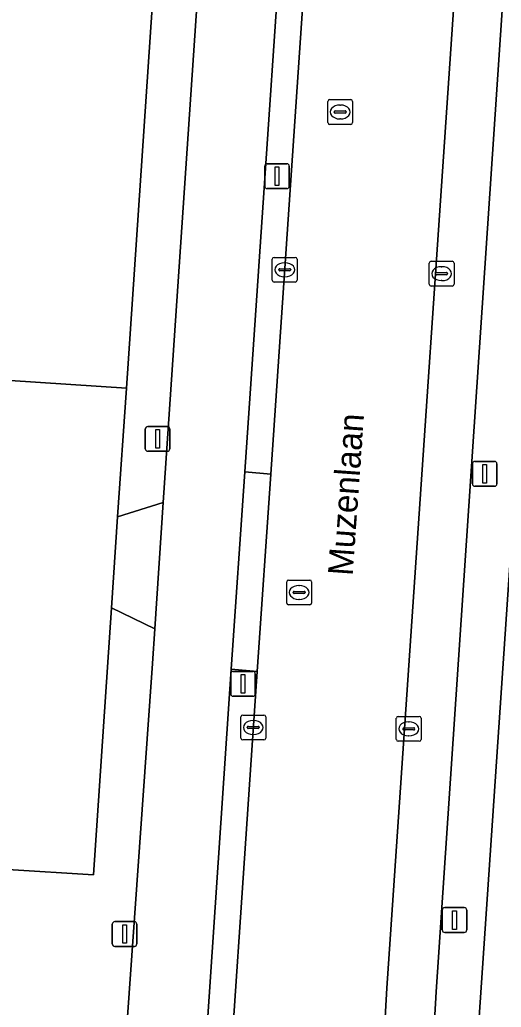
# Model space of a CAD drawing. Extents: x 161848 to 162726, y 385382 to 386521.
# Drawn here: x 161989.78 to 162009.2, y 385462.04 to 385501.84 of the extents above; entities that cross this region are included whole.
import ezdxf

# ---------------------------------------------------------------- set-up
doc = ezdxf.new("R2010")
doc.units = 0
for name, color, linetype in [('IMGEO_Fietspad_gesloten', 7, 'Continuous'), ('IMGEO_Groenvoorziening', 7, 'Continuous'), ('IMGEO_Kolk', 7, 'Continuous'), ('IMGEO_Lichtmast', 7, 'Continuous'), ('IMGEO_Openbare_ruimte_label', 7, 'Continuous'), ('IMGEO_Parkeervlak_open', 7, 'Continuous'), ('IMGEO_Rijbaan_lokaal_open', 7, 'Continuous'), ('IMGEO_Rioolput', 7, 'Continuous'), ('IMGEO_Verkeerseiland_open', 7, 'Continuous'), ('IMGEO_Voetpad_open', 7, 'Continuous')]:
    doc.layers.add(name, color=color, linetype=linetype)

msp = doc.modelspace()

# ---------------------------------------------------------------- linework, layer by layer
at = {"layer": 'IMGEO_Fietspad_gesloten'}
msp.add_lwpolyline([(161996.648, 385450.842), (161996.774, 385452.863), (161998.316, 385475.661), (161998.86, 385483.618), (162001.032, 385515.398), (162002.135, 385531.607), (162004.561, 385567.004), (162005.719, 385583.954), (162006.198, 385591.319), (162006.53, 385596.378), (162006.744, 385599.673), (162007.138, 385605.527), (162003.948, 385605.742), (162003.371, 385597.237), (162002.14, 385579.104), (162001.78, 385573.813), (161998.624, 385527.317), (161998.276, 385522.203), (161995.573, 385482.388), (161995.227, 385477.289), (161995.132, 385475.887), (161992.735, 385441.913), (161992.311, 385435.632)], dxfattribs=at)
at = {"layer": 'IMGEO_Groenvoorziening'}
msp.add_lwpolyline([(162012.004, 385515.889), (162010.031, 385486.872), (162010.886, 385486.823), (162010.76, 385484.131), (162009.85, 385484.211), (162007.414, 385448.376), (162005.771, 385422.427), (162005.023, 385411.442), (162005.334, 385404.615), (162006.907, 385403.783)], dxfattribs=at)
at = {"layer": 'IMGEO_Kolk'}
for p, q in [((161999.97, 385491.337), (161999.97, 385492.189)), ((162000.045, 385492.263), (162000.897, 385492.263)), ((162000.971, 385492.189), (162000.971, 385491.337)), ((162000.272, 385491.806), (162000.67, 385491.806)), ((162000.458, 385492.043), (162000.483, 385492.043)), ((162006.299, 385491.18), (162006.299, 385492.032)), ((162006.374, 385492.106), (162007.226, 385492.106)), ((162006.787, 385491.886), (162006.812, 385491.886)), ((162007.3, 385492.032), (162007.3, 385491.18)), ((162000.229, 385491.757), (162000.229, 385491.769)), ((162000.667, 385491.72), (162000.269, 385491.72)), ((162000.481, 385491.483), (162000.456, 385491.483)), ((162000.713, 385491.769), (162000.713, 385491.757)), ((162006.558, 385491.6), (162006.558, 385491.612)), ((162006.996, 385491.563), (162006.598, 385491.563)), ((162006.601, 385491.649), (162006.999, 385491.649)), ((162007.042, 385491.612), (162007.042, 385491.6)), ((162000.897, 385491.263), (162000.045, 385491.263)), ((162007.226, 385491.106), (162006.374, 385491.106)), ((162006.81, 385491.326), (162006.785, 385491.326)), ((161998.703, 385472.887), (161998.703, 385473.739)), ((161998.778, 385473.813), (161999.63, 385473.813)), ((161999.191, 385473.593), (161999.216, 385473.593)), ((161999.704, 385473.739), (161999.704, 385472.887)), ((162004.972, 385472.832), (162004.972, 385473.684)), ((162005.047, 385473.758), (162005.899, 385473.758)), ((162005.46, 385473.538), (162005.485, 385473.538)), ((162005.973, 385473.684), (162005.973, 385472.832)), ((161998.962, 385473.307), (161998.962, 385473.319)), ((161999.4, 385473.27), (161999.002, 385473.27)), ((161999.005, 385473.356), (161999.403, 385473.356)), ((161999.446, 385473.319), (161999.446, 385473.307)), ((162005.231, 385473.252), (162005.231, 385473.264)), ((162005.669, 385473.215), (162005.271, 385473.215)), ((162005.274, 385473.301), (162005.672, 385473.301)), ((162005.715, 385473.264), (162005.715, 385473.252)), ((161999.63, 385472.813), (161998.778, 385472.813)), ((161999.214, 385473.033), (161999.189, 385473.033)), ((162005.899, 385472.758), (162005.047, 385472.758)), ((162005.483, 385472.978), (162005.458, 385472.978))]:
    msp.add_line(p, q, dxfattribs=at)
for points in [[(161999.97, 385491.337), (161999.97, 385492.189)], [(162000.045, 385492.263), (162000.897, 385492.263)], [(162000.971, 385492.189), (162000.971, 385491.337)], [(162006.299, 385491.18), (162006.299, 385492.032)], [(162006.374, 385492.106), (162007.226, 385492.106)], [(162007.3, 385492.032), (162007.3, 385491.18)], [(162000.897, 385491.263), (162000.045, 385491.263)], [(162007.226, 385491.106), (162006.374, 385491.106)], [(161998.703, 385472.887), (161998.703, 385473.739)], [(161998.778, 385473.813), (161999.63, 385473.813)], [(161999.704, 385473.739), (161999.704, 385472.887)], [(162004.972, 385472.832), (162004.972, 385473.684)], [(162005.047, 385473.758), (162005.899, 385473.758)], [(162005.973, 385473.684), (162005.973, 385472.832)], [(161999.63, 385472.813), (161998.778, 385472.813)], [(162005.899, 385472.758), (162005.047, 385472.758)]]:
    msp.add_lwpolyline(points, dxfattribs=at)
for centre, radius, start, end in [((162000.047, 385492.187), 0.0765, 91.552, 178.448), ((162000.047, 385492.187), 0.0765, 91.552, 178.448), ((162000.895, 385492.187), 0.0765, 1.552, 88.448), ((162000.895, 385492.187), 0.0765, 1.552, 88.448), ((162000.269, 385491.766), 0.0403, 85.8775, 175.7526), ((162000.674, 385491.768), 0.0386, 1.7309, 96.639), ((162006.376, 385492.03), 0.0765, 91.552, 178.448), ((162006.376, 385492.03), 0.0765, 91.552, 178.448), ((162007.224, 385492.03), 0.0765, 1.552, 88.448), ((162007.224, 385492.03), 0.0765, 1.552, 88.448), ((162000.266, 385491.756), 0.0366, 178.938, 274.7102), ((162000.67, 385491.763), 0.043, 264.8664, 352.4533), ((162006.598, 385491.609), 0.0403, 85.8775, 175.7526), ((162006.595, 385491.599), 0.0366, 178.938, 274.7102), ((162006.999, 385491.606), 0.043, 264.8664, 352.4533), ((162007.003, 385491.611), 0.0386, 1.7309, 96.639), ((162000.047, 385491.339), 0.0765, 181.552, 268.448), ((162000.047, 385491.339), 0.0765, 181.552, 268.448), ((162000.895, 385491.339), 0.0765, 271.552, 358.448), ((162000.895, 385491.339), 0.0765, 271.552, 358.448), ((162006.376, 385491.182), 0.0765, 181.552, 268.448), ((162006.376, 385491.182), 0.0765, 181.552, 268.448), ((162007.224, 385491.182), 0.0765, 271.552, 358.448), ((162007.224, 385491.182), 0.0765, 271.552, 358.448), ((161998.78, 385473.737), 0.0765, 91.552, 178.448), ((161998.78, 385473.737), 0.0765, 91.552, 178.448), ((161999.628, 385473.737), 0.0765, 1.552, 88.448), ((161999.628, 385473.737), 0.0765, 1.552, 88.448), ((162005.049, 385473.682), 0.0765, 91.552, 178.448), ((162005.049, 385473.682), 0.0765, 91.552, 178.448), ((162005.897, 385473.682), 0.0765, 1.552, 88.448), ((162005.897, 385473.682), 0.0765, 1.552, 88.448), ((161999.002, 385473.316), 0.0403, 85.8775, 175.7526), ((161998.999, 385473.306), 0.0366, 178.938, 274.7102), ((161999.403, 385473.313), 0.043, 264.8664, 352.4533), ((161999.407, 385473.318), 0.0386, 1.7309, 96.639), ((162005.271, 385473.261), 0.0403, 85.8775, 175.7526), ((162005.268, 385473.251), 0.0366, 178.938, 274.7102), ((162005.672, 385473.258), 0.043, 264.8664, 352.4533), ((162005.676, 385473.263), 0.0386, 1.7309, 96.639), ((161998.78, 385472.889), 0.0765, 181.552, 268.448), ((161998.78, 385472.889), 0.0765, 181.552, 268.448), ((161999.628, 385472.889), 0.0765, 271.552, 358.448), ((161999.628, 385472.889), 0.0765, 271.552, 358.448), ((162005.049, 385472.834), 0.0765, 181.552, 268.448), ((162005.049, 385472.834), 0.0765, 181.552, 268.448), ((162005.897, 385472.834), 0.0765, 271.552, 358.448), ((162005.897, 385472.834), 0.0765, 271.552, 358.448)]:
    msp.add_arc(centre, radius, start, end, dxfattribs=at)
for centre, major_axis, ratio, start_param, end_param in [((162000.457, 385491.763), (-0.387, 0.002), 0.722429, 4.712389, 7.853982), ((162000.482, 385491.763), (-0.39, 0.002), 0.717154, 1.570796, 4.712389), ((162006.786, 385491.606), (-0.387, 0.002), 0.722429, 4.712389, 7.853982), ((162006.811, 385491.606), (-0.39, 0.002), 0.717154, 1.570796, 4.712389), ((161999.19, 385473.313), (-0.387, 0.002), 0.722429, 4.712389, 7.853982), ((161999.215, 385473.313), (-0.39, 0.002), 0.717154, 1.570796, 4.712389), ((162005.459, 385473.258), (-0.387, 0.002), 0.722429, 4.712389, 7.853982), ((162005.484, 385473.258), (-0.39, 0.002), 0.717154, 1.570796, 4.712389)]:
    msp.add_ellipse(centre, major_axis=major_axis, ratio=ratio, start_param=start_param, end_param=end_param, dxfattribs=at)
at = {"layer": 'IMGEO_Lichtmast'}
for p, q in [((161999.665, 385495.134), (161999.665, 385495.934)), ((161999.665, 385495.934), (161999.665, 385495.134)), ((161999.765, 385496.034), (162000.555, 385496.034)), ((162000.555, 385496.034), (161999.765, 385496.034)), ((162000.655, 385495.934), (162000.655, 385495.134)), ((162000.655, 385495.134), (162000.655, 385495.934)), ((162000.555, 385495.034), (161999.765, 385495.034)), ((161999.765, 385495.034), (162000.555, 385495.034)), ((161994.947, 385485.445), (161995.737, 385485.445)), ((161995.737, 385485.445), (161994.947, 385485.445)), ((161994.847, 385484.545), (161994.847, 385485.345)), ((161994.847, 385485.345), (161994.847, 385484.545)), ((161995.837, 385485.345), (161995.837, 385484.545)), ((161995.837, 385484.545), (161995.837, 385485.345)), ((161995.737, 385484.445), (161994.947, 385484.445)), ((161994.947, 385484.445), (161995.737, 385484.445)), ((162008.042, 385483.136), (162008.042, 385483.936)), ((162008.042, 385483.936), (162008.042, 385483.136)), ((162008.142, 385484.036), (162008.932, 385484.036)), ((162008.932, 385484.036), (162008.142, 385484.036)), ((162009.032, 385483.936), (162009.032, 385483.136)), ((162009.032, 385483.136), (162009.032, 385483.936)), ((162008.932, 385483.036), (162008.142, 385483.036)), ((162008.142, 385483.036), (162008.932, 385483.036)), ((161998.294, 385474.672), (161998.294, 385475.472)), ((161998.294, 385475.472), (161998.294, 385474.672)), ((161998.394, 385475.572), (161999.184, 385475.572)), ((161999.184, 385475.572), (161998.394, 385475.572)), ((161999.284, 385475.472), (161999.284, 385474.672)), ((161999.284, 385474.672), (161999.284, 385475.472)), ((161999.184, 385474.572), (161998.394, 385474.572)), ((161998.394, 385474.572), (161999.184, 385474.572)), ((162006.824, 385465.15), (162006.824, 385465.95)), ((162006.824, 385465.95), (162006.824, 385465.15)), ((162006.924, 385466.05), (162007.714, 385466.05)), ((162007.714, 385466.05), (162006.924, 385466.05)), ((162007.814, 385465.95), (162007.814, 385465.15)), ((162007.814, 385465.15), (162007.814, 385465.95)), ((161993.517, 385464.588), (161993.517, 385465.388)), ((161993.517, 385465.388), (161993.517, 385464.588)), ((161993.617, 385465.488), (161994.407, 385465.488)), ((161994.407, 385465.488), (161993.617, 385465.488)), ((161994.507, 385465.388), (161994.507, 385464.588)), ((161994.507, 385464.588), (161994.507, 385465.388)), ((162007.714, 385465.05), (162006.924, 385465.05)), ((162006.924, 385465.05), (162007.714, 385465.05)), ((161994.407, 385464.488), (161993.617, 385464.488)), ((161993.617, 385464.488), (161994.407, 385464.488))]:
    msp.add_line(p, q, dxfattribs=at)
for points in [[(162000.085, 385495.909), (162000.235, 385495.909), (162000.235, 385495.159), (162000.085, 385495.159), (162000.085, 385495.909)], [(161995.267, 385485.32), (161995.417, 385485.32), (161995.417, 385484.57), (161995.267, 385484.57), (161995.267, 385485.32)], [(162008.462, 385483.911), (162008.612, 385483.911), (162008.612, 385483.161), (162008.462, 385483.161), (162008.462, 385483.911)], [(161998.714, 385475.447), (161998.864, 385475.447), (161998.864, 385474.697), (161998.714, 385474.697), (161998.714, 385475.447)], [(162007.244, 385465.925), (162007.394, 385465.925), (162007.394, 385465.175), (162007.244, 385465.175), (162007.244, 385465.925)], [(161993.937, 385465.363), (161994.087, 385465.363), (161994.087, 385464.613), (161993.937, 385464.613), (161993.937, 385465.363)]]:
    msp.add_lwpolyline(points, dxfattribs=at)
for centre, start, end in [((161999.765, 385495.934), 90, 180), ((161999.765, 385495.934), 90, 180), ((162000.555, 385495.934), 0, 90), ((162000.555, 385495.934), 360, 90), ((161999.765, 385495.134), 180, 270), ((161999.765, 385495.134), 180, 270), ((162000.555, 385495.134), 270, 0), ((162000.555, 385495.134), 270, 0), ((161994.947, 385485.345), 90, 180), ((161994.947, 385485.345), 90, 180), ((161995.737, 385485.345), 0, 90), ((161995.737, 385485.345), 360, 90), ((161994.947, 385484.545), 180, 270), ((161994.947, 385484.545), 180, 270), ((161995.737, 385484.545), 270, 0), ((161995.737, 385484.545), 270, 0), ((162008.142, 385483.936), 90, 180), ((162008.142, 385483.936), 90, 180), ((162008.932, 385483.936), 0, 90), ((162008.932, 385483.936), 360, 90), ((162008.142, 385483.136), 180, 270), ((162008.142, 385483.136), 180, 270), ((162008.932, 385483.136), 270, 0), ((162008.932, 385483.136), 270, 0), ((161998.394, 385475.472), 90, 180), ((161998.394, 385475.472), 90, 180), ((161999.184, 385475.472), 0, 90), ((161999.184, 385475.472), 360, 90), ((161998.394, 385474.672), 180, 270), ((161998.394, 385474.672), 180, 270), ((161999.184, 385474.672), 270, 0), ((161999.184, 385474.672), 270, 0), ((162006.924, 385465.95), 90, 180), ((162006.924, 385465.95), 90, 180), ((162007.714, 385465.95), 0, 90), ((162007.714, 385465.95), 360, 90), ((161993.617, 385465.388), 90, 180), ((161993.617, 385465.388), 90, 180), ((161994.407, 385465.388), 0, 90), ((161994.407, 385465.388), 360, 90), ((162006.924, 385465.15), 180, 270), ((162006.924, 385465.15), 180, 270), ((162007.714, 385465.15), 270, 0), ((162007.714, 385465.15), 270, 0), ((161993.617, 385464.588), 180, 270), ((161993.617, 385464.588), 180, 270), ((161994.407, 385464.588), 270, 0), ((161994.407, 385464.588), 270, 0)]:
    msp.add_arc(centre, 0.1, start, end, dxfattribs=at)
at = {"layer": 'IMGEO_Parkeervlak_open'}
for points in [[(161996.406, 385521.282), (161993.387, 385521.503), (161991.476, 385521.643), (161961.383, 385523.654), (161960.165, 385502.421), (161960.031, 385500), (161959.557, 385491.4), (161971.281, 385490.646), (161971.324, 385491.319), (161969.657, 385491.425), (161970.267, 385500), (161971.769, 385521.102), (161987.231, 385520.078), (161985.862, 385500), (161983.733, 385468.78), (161985.826, 385468.657), (161986.931, 385487.464), (161994.084, 385486.988)], [(161994.084, 385486.988), (161986.931, 385487.464), (161985.826, 385468.657), (161985.781, 385467.89), (161989.304, 385467.593), (161992.755, 385467.369), (161993.484, 385478.14), (161993.732, 385481.801)]]:
    msp.add_lwpolyline(points, close=True, dxfattribs=at)
for points in [[(162008.103, 385514.282), (162004.595, 385462.803), (162002.673, 385429.038), (162002.652, 385427.887)], [(162004.648, 385429.041), (162006.576, 385462.653), (162009.971, 385513.026)]]:
    msp.add_lwpolyline(points, dxfattribs=at)
at = {"layer": 'IMGEO_Rijbaan_lokaal_open'}
for points in [[(162014.09, 385602.491), (162015.218, 385619.015), (162016.148, 385632.865), (162010.05, 385633.182), (162008.94, 385616.682), (162007.797, 385599.605), (162007.58, 385596.315), (162007.244, 385591.241), (162006.746, 385583.864), (162005.598, 385566.94), (162003.18, 385531.527), (162002.072, 385515.337), (161999.911, 385483.524), (161999.357, 385475.567), (161997.814, 385452.783), (161997.678, 385450.723)], [(161996.49, 385435.75), (161995.679, 385428.219), (162002.652, 385427.868), (162002.652, 385427.887), (162002.673, 385429.038), (162004.595, 385462.803), (162008.103, 385514.282), (162008.111, 385514.457)]]:
    msp.add_lwpolyline(points, dxfattribs=at)
at = {"layer": 'IMGEO_Rioolput'}
for p, q in [((162002.208, 385497.695), (162002.208, 385498.547)), ((162002.283, 385498.621), (162003.135, 385498.621)), ((162003.209, 385498.547), (162003.209, 385497.695)), ((162002.51, 385498.164), (162002.908, 385498.164)), ((162002.696, 385498.401), (162002.721, 385498.401)), ((162002.467, 385498.115), (162002.467, 385498.127)), ((162002.905, 385498.078), (162002.507, 385498.078)), ((162002.719, 385497.841), (162002.694, 385497.841)), ((162002.951, 385498.127), (162002.951, 385498.115)), ((162003.135, 385497.621), (162002.283, 385497.621)), ((162000.552, 385478.33), (162000.552, 385479.182)), ((162000.627, 385479.256), (162001.479, 385479.256)), ((162001.553, 385479.182), (162001.553, 385478.33)), ((162000.811, 385478.75), (162000.811, 385478.762)), ((162001.249, 385478.713), (162000.851, 385478.713)), ((162000.854, 385478.799), (162001.252, 385478.799)), ((162001.04, 385479.036), (162001.065, 385479.036)), ((162001.295, 385478.762), (162001.295, 385478.75)), ((162001.479, 385478.256), (162000.627, 385478.256)), ((162001.063, 385478.476), (162001.038, 385478.476))]:
    msp.add_line(p, q, dxfattribs=at)
for points in [[(162002.208, 385497.695), (162002.208, 385498.547)], [(162002.283, 385498.621), (162003.135, 385498.621)], [(162003.209, 385498.547), (162003.209, 385497.695)], [(162003.135, 385497.621), (162002.283, 385497.621)], [(162000.552, 385478.33), (162000.552, 385479.182)], [(162000.627, 385479.256), (162001.479, 385479.256)], [(162001.553, 385479.182), (162001.553, 385478.33)], [(162001.479, 385478.256), (162000.627, 385478.256)]]:
    msp.add_lwpolyline(points, dxfattribs=at)
for centre, radius, start, end in [((162002.285, 385498.545), 0.0765, 91.552, 178.448), ((162002.285, 385498.545), 0.0765, 91.552, 178.448), ((162003.133, 385498.545), 0.0765, 1.552, 88.448), ((162003.133, 385498.545), 0.0765, 1.552, 88.448), ((162002.507, 385498.124), 0.0403, 85.8775, 175.7526), ((162002.912, 385498.126), 0.0386, 1.7309, 96.639), ((162002.504, 385498.114), 0.0366, 178.938, 274.7102), ((162002.908, 385498.121), 0.043, 264.8664, 352.4533), ((162002.285, 385497.697), 0.0765, 181.552, 268.448), ((162002.285, 385497.697), 0.0765, 181.552, 268.448), ((162003.133, 385497.697), 0.0765, 271.552, 358.448), ((162003.133, 385497.697), 0.0765, 271.552, 358.448), ((162000.629, 385479.18), 0.0765, 91.552, 178.448), ((162000.629, 385479.18), 0.0765, 91.552, 178.448), ((162001.477, 385479.18), 0.0765, 1.552, 88.448), ((162001.477, 385479.18), 0.0765, 1.552, 88.448), ((162000.851, 385478.759), 0.0403, 85.8775, 175.7526), ((162000.848, 385478.749), 0.0366, 178.938, 274.7102), ((162001.252, 385478.756), 0.043, 264.8664, 352.4533), ((162001.256, 385478.761), 0.0386, 1.7309, 96.639), ((162000.629, 385478.332), 0.0765, 181.552, 268.448), ((162000.629, 385478.332), 0.0765, 181.552, 268.448), ((162001.477, 385478.332), 0.0765, 271.552, 358.448), ((162001.477, 385478.332), 0.0765, 271.552, 358.448)]:
    msp.add_arc(centre, radius, start, end, dxfattribs=at)
for centre, major_axis, ratio, start_param, end_param in [((162002.695, 385498.121), (-0.387, 0.002), 0.722429, 4.712389, 7.853982), ((162002.72, 385498.121), (-0.39, 0.002), 0.717154, 1.570796, 4.712389), ((162001.039, 385478.756), (-0.387, 0.002), 0.722429, 4.712389, 7.853982), ((162001.064, 385478.756), (-0.39, 0.002), 0.717154, 1.570796, 4.712389)]:
    msp.add_ellipse(centre, major_axis=major_axis, ratio=ratio, start_param=start_param, end_param=end_param, dxfattribs=at)
at = {"layer": 'IMGEO_Verkeerseiland_open'}
for points in [[(162001.032, 385515.398), (161998.86, 385483.618), (161999.911, 385483.524), (162002.072, 385515.337)], [(161998.316, 385475.661), (161996.774, 385452.863), (161997.814, 385452.783), (161999.357, 385475.567)]]:
    msp.add_lwpolyline(points, close=True, dxfattribs=at)
at = {"layer": 'IMGEO_Voetpad_open'}
for points in [[(161999.585, 385569.951), (161998.597, 385555.583), (161996.796, 385529.38), (161994.691, 385529.503), (161993.923, 385529.548), (161993.81, 385527.611), (161993.463, 385522.542), (161993.387, 385521.503), (161996.406, 385521.282), (161994.084, 385486.988), (161993.732, 385481.801), (161995.573, 385482.388), (161998.276, 385522.203), (161998.624, 385527.317), (162001.78, 385573.813)], [(162006.907, 385403.783), (162005.334, 385404.615), (162005.023, 385411.442), (162005.771, 385422.427), (162007.414, 385448.376), (162009.85, 385484.211), (162010.031, 385486.872), (162012.004, 385515.889)], [(162009.971, 385513.026), (162006.576, 385462.653), (162004.648, 385429.041)], [(161992.735, 385441.913), (161995.132, 385475.887), (161995.227, 385477.289), (161993.484, 385478.14), (161992.755, 385467.369), (161989.304, 385467.593), (161989.02, 385462.302), (161988.372, 385450.247), (161989.568, 385450.25), (161989.119, 385442.212), (161989.482, 385438.553), (161988.961, 385430.94), (161988.62, 385430.964), (161988.399, 385427.742), (161988.756, 385427.717), (161988.226, 385419.978), (161987.589, 385417.61), (161987.351, 385416.607), (161986.164, 385412.784)]]:
    msp.add_lwpolyline(points, dxfattribs=at)
for points in [[(161998.316, 385475.661), (161999.357, 385475.567), (161999.911, 385483.524), (161998.86, 385483.618)], [(161993.484, 385478.14), (161995.227, 385477.289), (161995.573, 385482.388), (161993.732, 385481.801)]]:
    msp.add_lwpolyline(points, close=True, dxfattribs=at)

# ---------------------------------------------------------------- texts
at = {"layer": 'IMGEO_Openbare_ruimte_label'}
msp.add_text('Muzenlaan', height=1, rotation=85.9266, dxfattribs=at).set_placement((162003.207, 385479.407))

doc.saveas('drawing.dxf')
